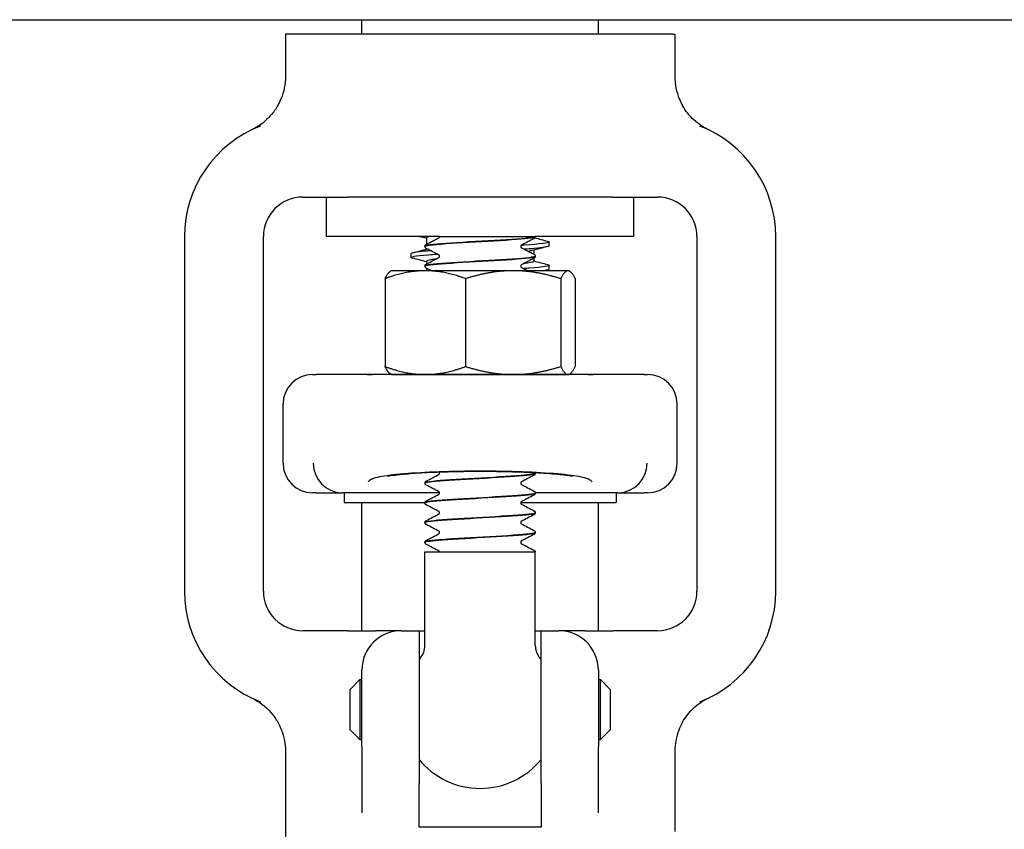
# Model space of a CAD drawing. Header units: inches. Extents: x 18 to 846, y -67 to 561.
# Tile 549 of 656: x 718.12 to 721.24, y 225.73 to 228.29. Entities that reach past the tile are written whole.
import ezdxf

# ---------------------------------------------------------------- set-up
doc = ezdxf.new("R2010")
doc.units = ezdxf.units.IN
doc.header["$LTSCALE"] = 24
doc.header["$MEASUREMENT"] = 0
doc.layers.add('Visible (ANSI)', color=7, linetype='Continuous', lineweight=30)

msp = doc.modelspace()

# ---------------------------------------------------------------- linework, layer by layer
at = {"layer": 'Visible (ANSI)'}
for p, q in [((664.0008, 228.29286), (741.0008, 228.29286)), ((719.2058, 228.24686), (719.2058, 228.29286)), ((719.9558, 228.24686), (719.9558, 228.29286)), ((718.96976, 228.24686), (718.9633, 228.24686)), ((718.9633, 228.24686), (718.9633, 228.11291)), ((718.97739, 228.24686), (718.96976, 228.24686)), ((720.18422, 228.24686), (718.97739, 228.24686)), ((720.19185, 228.24686), (720.18422, 228.24686)), ((720.19185, 228.24686), (720.1983, 228.24686)), ((720.1983, 228.24686), (720.1983, 228.11291)), ((719.0183, 227.73036), (719.16022, 227.73036)), ((719.0933, 227.60536), (719.0933, 227.73036)), ((720.00139, 227.73036), (719.16022, 227.73036)), ((720.00139, 227.73036), (720.1433, 227.73036)), ((720.0683, 227.60536), (720.0683, 227.73036)), ((718.6433, 227.60536), (718.6433, 226.48036)), ((718.8933, 226.48036), (718.8933, 227.60536)), ((719.45214, 227.60536), (719.0933, 227.60536)), ((719.4108, 227.60071), (719.4108, 227.58081)), ((719.45214, 227.60536), (719.45214, 227.60536)), ((719.45214, 227.60536), (719.46679, 227.60536)), ((719.45214, 227.60534), (719.45214, 227.60536)), ((719.46679, 227.60536), (719.72964, 227.60536)), ((719.72964, 227.60536), (719.75573, 227.60536)), ((719.7558, 227.60536), (719.75573, 227.60536)), ((719.7558, 227.60503), (719.7558, 227.60536)), ((720.0683, 227.60536), (719.7558, 227.60536)), ((720.2683, 227.60536), (720.2683, 226.48036)), ((720.5183, 226.48036), (720.5183, 227.60536)), ((719.4058, 227.57375), (719.4058, 227.57437)), ((719.4108, 227.5673), (719.4108, 227.56518)), ((719.79955, 227.57625), (719.79955, 227.5881)), ((719.36205, 227.53918), (719.36205, 227.55103)), ((719.7508, 227.5621), (719.7508, 227.54953)), ((719.7508, 227.53602), (719.7508, 227.52657)), ((719.7558, 227.54246), (719.7558, 227.54309)), ((719.4058, 227.51118), (719.4058, 227.5118)), ((719.4108, 227.52657), (719.4108, 227.51825)), ((719.4108, 227.50474), (719.4108, 227.49686)), ((719.79955, 227.50211), (719.79955, 227.51396)), ((719.27914, 227.47172), (719.27914, 227.19301)), ((719.2993, 227.49686), (719.29644, 227.49521)), ((719.40698, 227.49686), (719.2993, 227.49686)), ((719.68565, 227.49686), (719.40698, 227.49686)), ((719.53482, 227.47172), (719.53482, 227.19301)), ((719.85947, 227.49686), (719.68565, 227.49686)), ((719.83648, 227.47172), (719.83648, 227.19301)), ((719.8623, 227.49686), (719.85947, 227.49686)), ((719.8623, 227.49686), (719.86517, 227.49521)), ((719.88247, 227.47172), (719.88247, 227.19301)), ((719.04955, 227.16786), (719.06097, 227.16786)), ((719.22274, 227.16786), (719.06097, 227.16786)), ((719.2993, 227.16786), (719.22274, 227.16786)), ((719.92239, 227.16747), (719.23922, 227.16747)), ((719.2993, 227.16786), (719.29644, 227.16952)), ((719.2993, 227.16786), (719.40698, 227.16786)), ((719.40698, 227.16786), (719.68565, 227.16786)), ((719.68565, 227.16786), (719.85947, 227.16786)), ((719.7558, 227.16747), (719.7558, 227.16771)), ((719.85947, 227.16786), (719.8623, 227.16786)), ((719.8623, 227.16786), (719.86517, 227.16952)), ((719.93887, 227.16786), (719.8623, 227.16786)), ((720.10064, 227.16786), (719.93887, 227.16786)), ((720.10064, 227.16786), (720.11205, 227.16786)), ((718.9558, 226.88661), (718.9558, 227.07411)), ((720.2058, 226.88661), (720.2058, 227.07411)), ((719.7558, 226.85428), (719.7558, 226.8549)), ((719.4058, 226.823), (719.4058, 226.82362)), ((719.06097, 226.79286), (719.04955, 226.79286)), ((719.06097, 226.79286), (719.14368, 226.79286)), ((719.45206, 226.79286), (719.14368, 226.79286)), ((719.14955, 226.79286), (719.14955, 226.76161)), ((720.01793, 226.79286), (719.75576, 226.79286)), ((719.7558, 226.79171), (719.7558, 226.79234)), ((720.01205, 226.79286), (720.01205, 226.76161)), ((720.01793, 226.79286), (720.10064, 226.79286)), ((720.11205, 226.79286), (720.10064, 226.79286)), ((719.14955, 226.76161), (719.40585, 226.76161)), ((719.2058, 226.35536), (719.2058, 226.76161)), ((719.4058, 226.76043), (719.4058, 226.76105)), ((719.70955, 226.76161), (720.01205, 226.76161)), ((719.9558, 226.35536), (719.9558, 226.76161)), ((719.7558, 226.72915), (719.7558, 226.72977)), ((719.4058, 226.69787), (719.4058, 226.69849)), ((719.7558, 226.66659), (719.7558, 226.66721)), ((719.4058, 226.63531), (719.4058, 226.63593)), ((719.4058, 226.60536), (719.7558, 226.60536)), ((719.4058, 226.30847), (719.4058, 226.60536)), ((719.7558, 226.30847), (719.7558, 226.60536)), ((719.16022, 226.35536), (719.0183, 226.35536)), ((719.16022, 226.35536), (719.24915, 226.35536)), ((719.3308, 226.35536), (719.24915, 226.35536)), ((719.3308, 226.35536), (719.38705, 226.35536)), ((719.38705, 226.35536), (719.4058, 226.35536)), ((719.38705, 226.35536), (719.38705, 225.87044)), ((719.7558, 226.35536), (719.77455, 226.35536)), ((719.77455, 226.35536), (719.8308, 226.35536)), ((719.77455, 225.87044), (719.77455, 226.35536)), ((719.91245, 226.35536), (719.8308, 226.35536)), ((719.91245, 226.35536), (720.00139, 226.35536)), ((720.1433, 226.35536), (720.00139, 226.35536)), ((719.2058, 225.9879), (719.2058, 226.23036)), ((719.9558, 226.23036), (719.9558, 225.9879)), ((719.1683, 226.16911), (719.19955, 226.20036)), ((719.19955, 226.20036), (719.19955, 226.01036)), ((719.19955, 226.20036), (719.2058, 226.20036)), ((719.9558, 226.20036), (719.96205, 226.20036)), ((719.96205, 226.01036), (719.96205, 226.20036)), ((719.9933, 226.16911), (719.96205, 226.20036)), ((719.1683, 226.04161), (719.1683, 226.16911)), ((719.9933, 226.16911), (719.9933, 226.04161)), ((719.1683, 226.04161), (719.19955, 226.01036)), ((719.9933, 226.04161), (719.96205, 226.01036)), ((719.19955, 226.01036), (719.2058, 226.01036)), ((719.9558, 226.01036), (719.96205, 226.01036)), ((718.9633, 225.97282), (718.9633, 225.65661)), ((719.2058, 225.9879), (719.2058, 225.77825)), ((719.9558, 225.77825), (719.9558, 225.9879)), ((720.1983, 225.97282), (720.1983, 225.71911)), ((719.38705, 225.7323), (719.38705, 225.87044)), ((719.77455, 225.87044), (719.77455, 225.7323)), ((719.77455, 225.7323), (719.38705, 225.7323))]:
    msp.add_line(p, q, dxfattribs=at)
for centre, radius, start, end in [((730.5808, 232.73036), 18.75, 193.689887, 261.558657), ((719.0183, 227.60536), 0.375, 110.89571, 180), ((720.1433, 227.60536), 0.375, 0, 69.10429), ((719.0183, 227.60536), 0.125, 90, 180), ((720.1433, 227.60536), 0.125, 0, 90), ((719.04955, 227.07411), 0.09375, 90, 180), ((720.11205, 227.07411), 0.09375, 0, 90), ((719.04955, 226.88661), 0.09375, 180, 270), ((720.11205, 226.88661), 0.09375, 270, 0), ((719.0183, 226.48036), 0.375, 180, 249.10429), ((719.0183, 226.48036), 0.125, 180, 270), ((720.1433, 226.48036), 0.125, 270, 0), ((720.1433, 226.48036), 0.375, 290.89571, 0), ((719.3308, 226.23036), 0.125, 90, 180), ((719.8308, 226.23036), 0.125, 0, 90), ((719.3433, 226.30847), 0.0625, 319.4642, 0), ((719.8183, 226.30847), 0.0625, 180, 220.5358), ((719.5808, 226.10536), 0.25, 139.4642, 140.80503), ((719.5808, 226.10536), 0.25, 39.19497, 40.5358), ((719.5808, 226.10536), 0.25, 219.19497, 320.80503)]:
    msp.add_arc(centre, radius, start, end, dxfattribs=at)
for centre, major_axis, ratio, start_param, end_param in [((719.14282, 226.88661), (0.01834, -0.09202), 0.976791, 4.5200982, 6.0729206), ((720.01879, 226.88661), (0.01834, 0.09202), 0.976791, 3.3518573, 4.9046798), ((719.36951, 226.88661), (-0.24503, -0.08795), 0.1325254, 0.3357379, 0.3537118), ((719.7921, 226.88661), (0.24503, -0.08795), 0.1325254, 5.9294735, 5.9474474)]:
    msp.add_ellipse(centre, major_axis=major_axis, ratio=ratio, start_param=start_param, end_param=end_param, dxfattribs=at)
for points, knots in [([(718.9633, 228.11291), (718.9633, 228.08849), (718.95854, 228.06431), (718.94626, 228.0344), (718.9428, 228.02728), (718.9389, 228.02042)], [0, 0, 0, 0, 0.18604443, 0.18604443, 0.24640289, 0.24640289, 0.24640289, 0.24640289]), ([(720.1983, 228.11291), (720.1983, 228.08849), (720.20307, 228.06431), (720.21535, 228.0344), (720.21881, 228.02728), (720.22271, 228.02042)], [0, 0, 0, 0, 0.18604443, 0.18604443, 0.24640289, 0.24640289, 0.24640289, 0.24640289]), ([(718.9389, 228.02042), (718.93277, 228.00961), (718.92558, 227.99943), (718.90951, 227.9809), (718.90071, 227.97255), (718.88021, 227.95654), (718.87061, 227.95102), (718.86478, 227.94786), (718.86434, 227.94763), (718.86388, 227.94738)], [0, 0, 0, 0, 0.09469213, 0.09469213, 0.18700728, 0.18700728, 0.29404594, 0.29404594, 0.30156032, 0.30156032, 0.30156032, 0.30156032]), ([(720.29773, 227.94738), (720.29688, 227.94783), (720.29606, 227.94828), (720.28801, 227.95271), (720.274, 227.96099), (720.24454, 227.9881), (720.23233, 228.00345), (720.22271, 228.02042)], [0.01028684, 0.01028684, 0.01028684, 0.01028684, 0.01590204, 0.01590204, 0.08584187, 0.08584187, 0.15193376, 0.15193376, 0.15193376, 0.15193376]), ([(718.86388, 227.94738), (718.86163, 227.94618), (718.8593, 227.94501), (718.85682, 227.94382), (718.85673, 227.94377), (718.85664, 227.94373)], [-0.020804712, -0.020804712, -0.020804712, -0.020804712, 0, 0, 0.000806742, 0.000806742, 0.000806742, 0.000806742]), ([(720.30497, 227.94373), (720.30488, 227.94377), (720.30479, 227.94382), (720.30234, 227.94499), (720.30002, 227.94616), (720.29773, 227.94738)], [-0.719927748, -0.719927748, -0.719927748, -0.719927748, -0.71835885, -0.71835885, -0.678581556, -0.678581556, -0.678581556, -0.678581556]), ([(719.40596, 227.57372), (719.40586, 227.57441), (719.40702, 227.57511), (719.40953, 227.5758), (719.42065, 227.57889), (719.45788, 227.58197), (719.507, 227.58505), (719.55576, 227.58811), (719.61509, 227.59117), (719.66263, 227.59423), (719.71023, 227.59729), (719.7449, 227.60036), (719.75354, 227.60342), (719.75505, 227.60396), (719.7558, 227.60449), (719.7558, 227.60503)], [-9.427487, -9.427487, -9.427487, -9.427487, -9.2180099, -9.2180099, -9.2180099, -8.289328, -8.289328, -8.289328, -7.3674505, -7.3674505, -7.3674505, -6.4443529, -6.4443529, -6.4443529, -6.2831853, -6.2831853, -6.2831853, -6.2831853]), ([(719.75573, 227.60536), (719.75419, 227.60228), (719.72577, 227.59919), (719.68136, 227.5961), (719.63697, 227.59302), (719.57765, 227.58993), (719.52612, 227.58684), (719.4746, 227.58376), (719.4321, 227.58067), (719.41487, 227.57759), (719.40888, 227.57651), (719.40599, 227.57544), (719.40608, 227.57437)], [0.0284489, 0.0284489, 0.0284489, 0.0284489, 0.9586618, 0.9586618, 0.9586618, 1.888606, 1.888606, 1.888606, 2.8182842, 2.8182842, 2.8182842, 3.1415927, 3.1415927, 3.1415927, 3.1415927]), ([(719.45033, 227.60155), (719.45036, 227.60157), (719.45054, 227.60167), (719.45109, 227.60225), (719.4514, 227.60263), (719.45194, 227.60377), (719.45214, 227.60455), (719.45214, 227.60534)], [0.006616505, 0.006616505, 0.006616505, 0.006616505, 0.024017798, 0.024017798, 0.03673453, 0.03673453, 0.049915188, 0.049915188, 0.049915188, 0.049915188]), ([(719.7558, 227.605), (719.75574, 227.60372), (719.75527, 227.60252), (719.75416, 227.60086), (719.75357, 227.60032), (719.75253, 227.59952), (719.75206, 227.59924), (719.7516, 227.59899)], [0, 0, 0, 0, 0.017960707, 0.017960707, 0.035135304, 0.035135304, 0.051182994, 0.051182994, 0.051182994, 0.051182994]), ([(719.40581, 227.57439), (719.40587, 227.57567), (719.40634, 227.57687), (719.40745, 227.57853), (719.40804, 227.57907), (719.40908, 227.57988), (719.40955, 227.58016), (719.41001, 227.5804)], [0, 0, 0, 0, 0.017960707, 0.017960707, 0.035135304, 0.035135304, 0.051182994, 0.051182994, 0.051182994, 0.051182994]), ([(719.41001, 227.56771), (719.4093, 227.56809), (719.40854, 227.56854), (719.40729, 227.56983), (719.40685, 227.57039), (719.40612, 227.57185), (719.40585, 227.57277), (719.40581, 227.57372)], [0, 0, 0, 0, 0.024898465, 0.024898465, 0.037820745, 0.037820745, 0.051208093, 0.051208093, 0.051208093, 0.051208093]), ([(719.71126, 227.57783), (719.7112, 227.57779), (719.71103, 227.57768), (719.71052, 227.57714), (719.71021, 227.57676), (719.70967, 227.57562), (719.70947, 227.57484), (719.70947, 227.57406)], [0.008751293, 0.008751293, 0.008751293, 0.008751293, 0.024017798, 0.024017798, 0.03673453, 0.03673453, 0.049915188, 0.049915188, 0.049915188, 0.049915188]), ([(719.70947, 227.57406), (719.70947, 227.57285), (719.70997, 227.57173), (719.71076, 227.57065), (719.71105, 227.57044), (719.71126, 227.57029), (719.71129, 227.57027), (719.71129, 227.57027)], [0, 0, 0, 0, 0.02017106, 0.02017106, 0.036592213, 0.036592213, 0.045399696, 0.045399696, 0.045399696, 0.045399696]), ([(719.79479, 227.59053), (719.79785, 227.58974), (719.79948, 227.58895), (719.79955, 227.58816), (719.79987, 227.58469), (719.77004, 227.58121), (719.72047, 227.57774), (719.71721, 227.57751), (719.71387, 227.57728), (719.71046, 227.57705)], [156.8740037, 156.8740037, 156.8740037, 156.8740037, 157.0747399, 157.0747399, 157.0747399, 157.9578984, 157.9578984, 157.9578984, 158.0159854, 158.0159854, 158.0159854, 158.0159854]), ([(719.71964, 227.56583), (719.73164, 227.56667), (719.7426, 227.5675), (719.75222, 227.56834), (719.78259, 227.57097), (719.79914, 227.57361), (719.79939, 227.57625)], [-164.24548523, -164.24548523, -164.24548523, -164.24548523, -164.03312378, -164.03312378, -164.03312378, -163.36281799, -163.36281799, -163.36281799, -163.36281799]), ([(719.36668, 227.53675), (719.36581, 227.53698), (719.36507, 227.5372), (719.36445, 227.53743), (719.35505, 227.54086), (719.37486, 227.5443), (719.41708, 227.54773), (719.42537, 227.54841), (719.4345, 227.54908), (719.4443, 227.54976)], [-166.7100396, -166.7100396, -166.7100396, -166.7100396, -166.6525026, -166.6525026, -166.6525026, -165.7793701, -165.7793701, -165.7793701, -165.6078186, -165.6078186, -165.6078186, -165.6078186]), ([(719.42457, 227.56017), (719.4104, 227.55908), (719.3982, 227.55799), (719.38856, 227.5569), (719.37126, 227.55494), (719.36245, 227.55299), (719.36238, 227.55103)], [159.44697057, 159.44697057, 159.44697057, 159.44697057, 159.72380738, 159.72380738, 159.72380738, 160.22122533, 160.22122533, 160.22122533, 160.22122533]), ([(719.40581, 227.51116), (719.4057, 227.51418), (719.43127, 227.5172), (719.47319, 227.52023), (719.51562, 227.52329), (719.57382, 227.52635), (719.62582, 227.52941), (719.67957, 227.53258), (719.72531, 227.53574), (719.74476, 227.53891), (719.75204, 227.54009), (719.75558, 227.54128), (719.7555, 227.54246)], [-15.7106723, -15.7106723, -15.7106723, -15.7106723, -14.7994931, -14.7994931, -14.7994931, -13.877024, -13.877024, -13.877024, -12.9235543, -12.9235543, -12.9235543, -12.5663706, -12.5663706, -12.5663706, -12.5663706]), ([(719.7556, 227.54311), (719.75572, 227.54227), (719.75399, 227.54143), (719.75031, 227.54058), (719.73685, 227.5375), (719.6976, 227.53442), (719.64753, 227.53134), (719.59748, 227.52826), (719.53781, 227.52518), (719.49129, 227.5221), (719.44478, 227.51902), (719.41251, 227.51594), (719.40679, 227.51286), (719.40613, 227.51251), (719.40583, 227.51216), (719.40586, 227.5118)], [6.2804763, 6.2804763, 6.2804763, 6.2804763, 6.5343927, 6.5343927, 6.5343927, 7.4627822, 7.4627822, 7.4627822, 8.3909221, 8.3909221, 8.3909221, 9.318815, 9.318815, 9.318815, 9.424778, 9.424778, 9.424778, 9.424778]), ([(719.44014, 227.53359), (719.43451, 227.5329), (719.4296, 227.53221), (719.42554, 227.53152), (719.41586, 227.52987), (719.41109, 227.52822), (719.41114, 227.52657)], [165.90898853, 165.90898853, 165.90898853, 165.90898853, 166.08500187, 166.08500187, 166.08500187, 166.50441064, 166.50441064, 166.50441064, 166.50441064]), ([(719.45214, 227.54277), (719.45214, 227.54398), (719.45164, 227.5451), (719.45085, 227.54618), (719.45056, 227.54639), (719.45035, 227.54654), (719.45032, 227.54656), (719.45032, 227.54656)], [0, 0, 0, 0, 0.02017106, 0.02017106, 0.036592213, 0.036592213, 0.045399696, 0.045399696, 0.045399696, 0.045399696]), ([(719.45033, 227.53899), (719.45036, 227.53901), (719.45054, 227.53911), (719.45109, 227.53969), (719.4514, 227.54007), (719.45194, 227.54121), (719.45214, 227.54199), (719.45214, 227.54277)], [0.006616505, 0.006616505, 0.006616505, 0.006616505, 0.024017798, 0.024017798, 0.03673453, 0.03673453, 0.049915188, 0.049915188, 0.049915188, 0.049915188]), ([(719.7516, 227.54912), (719.75231, 227.54874), (719.75307, 227.54829), (719.75431, 227.547), (719.75476, 227.54644), (719.75549, 227.54499), (719.75576, 227.54406), (719.7558, 227.54311)], [0, 0, 0, 0, 0.024898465, 0.024898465, 0.037820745, 0.037820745, 0.051208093, 0.051208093, 0.051208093, 0.051208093]), ([(719.7558, 227.54244), (719.75574, 227.54116), (719.75527, 227.53996), (719.75416, 227.5383), (719.75357, 227.53776), (719.75253, 227.53695), (719.75206, 227.53667), (719.7516, 227.53643)], [0, 0, 0, 0, 0.017960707, 0.017960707, 0.035135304, 0.035135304, 0.051182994, 0.051182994, 0.051182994, 0.051182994]), ([(719.40581, 227.51183), (719.40587, 227.51311), (719.40634, 227.51431), (719.40745, 227.51597), (719.40804, 227.51651), (719.40908, 227.51731), (719.40955, 227.5176), (719.41001, 227.51784)], [0, 0, 0, 0, 0.017960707, 0.017960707, 0.035135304, 0.035135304, 0.051182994, 0.051182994, 0.051182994, 0.051182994]), ([(719.41001, 227.50515), (719.4093, 227.50552), (719.40854, 227.50598), (719.40729, 227.50726), (719.40685, 227.50783), (719.40612, 227.50928), (719.40585, 227.5102), (719.40581, 227.51116)], [0, 0, 0, 0, 0.024898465, 0.024898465, 0.037820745, 0.037820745, 0.051208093, 0.051208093, 0.051208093, 0.051208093]), ([(719.71126, 227.51527), (719.7112, 227.51523), (719.71103, 227.51512), (719.71052, 227.51458), (719.71021, 227.5142), (719.70967, 227.51306), (719.70947, 227.51228), (719.70947, 227.51149)], [0.008751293, 0.008751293, 0.008751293, 0.008751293, 0.024017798, 0.024017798, 0.03673453, 0.03673453, 0.049915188, 0.049915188, 0.049915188, 0.049915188]), ([(719.70947, 227.51149), (719.70947, 227.51029), (719.70997, 227.50917), (719.71076, 227.50809), (719.71105, 227.50788), (719.71126, 227.50773), (719.71129, 227.50771), (719.71129, 227.50771)], [0, 0, 0, 0, 0.02017106, 0.02017106, 0.036592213, 0.036592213, 0.045399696, 0.045399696, 0.045399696, 0.045399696]), ([(719.75047, 227.52657), (719.7505, 227.52487), (719.74542, 227.52317), (719.73515, 227.52147), (719.7306, 227.52071), (719.72505, 227.51996), (719.71866, 227.5192)], [163.36281799, 163.36281799, 163.36281799, 163.36281799, 163.79533054, 163.79533054, 163.79533054, 163.98696995, 163.98696995, 163.98696995, 163.98696995]), ([(719.7949, 227.51639), (719.79637, 227.51601), (719.79749, 227.51563), (719.79826, 227.51525), (719.80525, 227.51178), (719.78227, 227.50831), (719.73733, 227.50484), (719.73162, 227.50439), (719.72558, 227.50395), (719.71924, 227.50351)], [163.157189, 163.157189, 163.157189, 163.157189, 163.2540101, 163.2540101, 163.2540101, 164.1362278, 164.1362278, 164.1362278, 164.2482393, 164.2482393, 164.2482393, 164.2482393]), ([(719.22274, 227.16786), (719.22276, 227.16786), (719.22278, 227.16786), (719.22551, 227.16786), (719.23092, 227.16747), (719.23922, 227.16747)], [-0.00244603, -0.00244603, -0.00244603, -0.00244603, 0, 0, 0.30409051, 0.30409051, 0.30409051, 0.30409051]), ([(719.92239, 227.16747), (719.93069, 227.16747), (719.93609, 227.16786), (719.93883, 227.16786), (719.93885, 227.16786), (719.93887, 227.16786)], [0.0481126, 0.0481126, 0.0481126, 0.0481126, 0.35549776, 0.35549776, 0.35797029, 0.35797029, 0.35797029, 0.35797029]), ([(719.92097, 226.83713), (719.91173, 226.84099), (719.89397, 226.84465), (719.84338, 226.85116), (719.81104, 226.85395), (719.73591, 226.85831), (719.69383, 226.85982), (719.60539, 226.86138), (719.55986, 226.8614), (719.47129, 226.85993), (719.42909, 226.85845), (719.35353, 226.85417), (719.32089, 226.85142), (719.26871, 226.84486), (719.25015, 226.8411), (719.24064, 226.83713)], [0, 0, 0, 0, 0.344205, 0.344205, 0.6883035, 0.6883035, 1.0322227, 1.0322227, 1.3758839, 1.3758839, 1.7193458, 1.7193458, 2.0628667, 2.0628667, 2.4173808, 2.4173808, 2.4173808, 2.4173808]), ([(719.28837, 226.84576), (719.28838, 226.84576), (719.28853, 226.8458), (719.28992, 226.8461), (719.29309, 226.84671), (719.30439, 226.84846), (719.31421, 226.84973), (719.34181, 226.85259), (719.36103, 226.85417), (719.40814, 226.85713), (719.43671, 226.85844), (719.49887, 226.86036), (719.53337, 226.86093), (719.60263, 226.86116), (719.63767, 226.86081), (719.70439, 226.85922), (719.7356, 226.858), (719.79063, 226.85493), (719.81432, 226.85311), (719.84946, 226.84956), (719.86238, 226.84775), (719.87105, 226.84622), (719.87248, 226.84593), (719.87315, 226.84578), (719.87323, 226.84576), (719.87323, 226.84576)], [-3.9197905, -3.9197905, -3.9197905, -3.9197905, -3.8923457, -3.8923457, -3.779618, -3.779618, -3.6122028, -3.6122028, -3.3893232, -3.3893232, -3.1324583, -3.1324583, -2.8590136, -2.8590136, -2.5819763, -2.5819763, -2.308624, -2.308624, -2.0477624, -2.0477624, -1.8214592, -1.8214592, -1.7487926, -1.7487926, -1.7289388, -1.7289388, -1.7289388, -1.7289388]), ([(719.40612, 226.82297), (719.40601, 226.8243), (719.41046, 226.82564), (719.41959, 226.82697), (719.44058, 226.83004), (719.48578, 226.83311), (719.53808, 226.83618), (719.59036, 226.83925), (719.64852, 226.84232), (719.69052, 226.84538), (719.73111, 226.84835), (719.7557, 226.85131), (719.7558, 226.85428)], [-84.8257107, -84.8257107, -84.8257107, -84.8257107, -84.4233738, -84.4233738, -84.4233738, -83.4988671, -83.4988671, -83.4988671, -82.5745653, -82.5745653, -82.5745653, -81.681409, -81.681409, -81.681409, -81.681409]), ([(719.75567, 226.85492), (719.75552, 226.85245), (719.73905, 226.84997), (719.70953, 226.84749), (719.67281, 226.8444), (719.61677, 226.84132), (719.56285, 226.83823), (719.50898, 226.83515), (719.45851, 226.83207), (719.43068, 226.82899), (719.4145, 226.8272), (719.4062, 226.82541), (719.40612, 226.82362)], [75.3955147, 75.3955147, 75.3955147, 75.3955147, 76.1425075, 76.1425075, 76.1425075, 77.0718173, 77.0718173, 77.0718173, 78.0001054, 78.0001054, 78.0001054, 78.5398163, 78.5398163, 78.5398163, 78.5398163]), ([(719.45214, 226.85459), (719.45214, 226.85579), (719.45164, 226.85692), (719.45085, 226.85799), (719.45056, 226.85821), (719.45035, 226.85836), (719.45032, 226.85838), (719.45032, 226.85838)], [0, 0, 0, 0, 0.02017106, 0.02017106, 0.036592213, 0.036592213, 0.045399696, 0.045399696, 0.045399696, 0.045399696]), ([(719.45033, 226.8508), (719.45036, 226.85082), (719.45054, 226.85092), (719.45109, 226.8515), (719.4514, 226.85188), (719.45194, 226.85302), (719.45214, 226.8538), (719.45214, 226.85459)], [0.006616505, 0.006616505, 0.006616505, 0.006616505, 0.024017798, 0.024017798, 0.03673453, 0.03673453, 0.049915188, 0.049915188, 0.049915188, 0.049915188]), ([(719.7558, 226.85425), (719.75574, 226.85297), (719.75527, 226.85177), (719.75416, 226.85011), (719.75357, 226.84957), (719.75253, 226.84877), (719.75206, 226.84849), (719.7516, 226.84824)], [0, 0, 0, 0, 0.017960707, 0.017960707, 0.035135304, 0.035135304, 0.051182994, 0.051182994, 0.051182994, 0.051182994]), ([(719.24064, 226.83713), (719.24013, 226.83692), (719.23964, 226.83671), (719.2371, 226.83559), (719.23523, 226.83466), (719.2308, 226.83217), (719.22858, 226.83059), (719.22636, 226.82857), (719.2259, 226.8281), (719.22543, 226.82758), (719.22538, 226.82753), (719.22533, 226.82747)], [0.05166308, 0.05166308, 0.05166308, 0.05166308, 0.07036558, 0.07036558, 0.15060424, 0.15060424, 0.28322209, 0.28322209, 0.32342002, 0.32342002, 0.3282584, 0.3282584, 0.3282584, 0.3282584]), ([(719.40581, 226.82364), (719.40587, 226.82492), (719.40634, 226.82612), (719.40745, 226.82778), (719.40804, 226.82832), (719.40908, 226.82913), (719.40955, 226.82941), (719.41001, 226.82965)], [0, 0, 0, 0, 0.017960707, 0.017960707, 0.035135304, 0.035135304, 0.051182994, 0.051182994, 0.051182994, 0.051182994]), ([(719.41001, 226.81696), (719.4093, 226.81734), (719.40854, 226.81779), (719.40729, 226.81908), (719.40685, 226.81964), (719.40612, 226.8211), (719.40585, 226.82202), (719.40581, 226.82297)], [0, 0, 0, 0, 0.024898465, 0.024898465, 0.037820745, 0.037820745, 0.051208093, 0.051208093, 0.051208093, 0.051208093]), ([(719.71126, 226.82708), (719.7112, 226.82704), (719.71103, 226.82693), (719.71052, 226.82639), (719.71021, 226.82601), (719.70967, 226.82487), (719.70947, 226.82409), (719.70947, 226.82331)], [0.008751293, 0.008751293, 0.008751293, 0.008751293, 0.024017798, 0.024017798, 0.03673453, 0.03673453, 0.049915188, 0.049915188, 0.049915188, 0.049915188]), ([(719.70947, 226.82331), (719.70947, 226.8221), (719.70997, 226.82098), (719.71076, 226.8199), (719.71105, 226.81969), (719.71126, 226.81954), (719.71129, 226.81952), (719.71129, 226.81952)], [0, 0, 0, 0, 0.02017106, 0.02017106, 0.036592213, 0.036592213, 0.045399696, 0.045399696, 0.045399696, 0.045399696]), ([(719.93628, 226.82747), (719.93623, 226.82753), (719.93618, 226.82758), (719.93572, 226.82809), (719.93527, 226.82855), (719.93306, 226.83057), (719.93082, 226.83217), (719.92637, 226.83467), (719.92451, 226.83559), (719.92197, 226.83671), (719.92148, 226.83692), (719.92097, 226.83713)], [-0.00483264, -0.00483264, -0.00483264, -0.00483264, 0, 0, 0.03929975, 0.03929975, 0.17286172, 0.17286172, 0.25278744, 0.25278744, 0.27153158, 0.27153158, 0.27153158, 0.27153158]), ([(719.40596, 226.76041), (719.40586, 226.7611), (719.40701, 226.76179), (719.40948, 226.76248), (719.42049, 226.76555), (719.45746, 226.76862), (719.50635, 226.7717), (719.55522, 226.77477), (719.61485, 226.77784), (719.6626, 226.78092), (719.71033, 226.78399), (719.74506, 226.78706), (719.7536, 226.79013), (719.75507, 226.79066), (719.75576, 226.79119), (719.7557, 226.79171)], [-91.108896, -91.108896, -91.108896, -91.108896, -90.9008742, -90.9008742, -90.9008742, -89.9748609, -89.9748609, -89.9748609, -89.0490707, -89.0490707, -89.0490707, -88.1235008, -88.1235008, -88.1235008, -87.9645943, -87.9645943, -87.9645943, -87.9645943]), ([(719.7558, 226.79236), (719.75581, 226.79228), (719.75579, 226.7922), (719.75576, 226.79211), (719.75455, 226.78905), (719.72684, 226.78598), (719.68312, 226.78291), (719.63944, 226.77985), (719.58079, 226.77679), (719.52933, 226.77372), (719.47791, 226.77066), (719.43485, 226.7676), (719.41641, 226.76454), (719.40941, 226.76338), (719.40602, 226.76222), (719.40609, 226.76105)], [81.6787, 81.6787, 81.6787, 81.6787, 81.7038978, 81.7038978, 81.7038978, 82.6277161, 82.6277161, 82.6277161, 83.5507651, 83.5507651, 83.5507651, 84.4730857, 84.4730857, 84.4730857, 84.8230016, 84.8230016, 84.8230016, 84.8230016]), ([(719.45214, 226.79202), (719.45214, 226.79323), (719.45164, 226.79435), (719.45085, 226.79543), (719.45056, 226.79564), (719.45035, 226.79579), (719.45032, 226.79581), (719.45032, 226.79581)], [0, 0, 0, 0, 0.02017106, 0.02017106, 0.036592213, 0.036592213, 0.045399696, 0.045399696, 0.045399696, 0.045399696]), ([(719.45033, 226.78824), (719.45036, 226.78826), (719.45054, 226.78836), (719.45109, 226.78894), (719.4514, 226.78932), (719.45194, 226.79046), (719.45214, 226.79124), (719.45214, 226.79202)], [0.006616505, 0.006616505, 0.006616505, 0.006616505, 0.024017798, 0.024017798, 0.03673453, 0.03673453, 0.049915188, 0.049915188, 0.049915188, 0.049915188]), ([(719.7516, 226.79837), (719.75231, 226.79799), (719.75307, 226.79754), (719.75431, 226.79625), (719.75476, 226.79569), (719.75549, 226.79424), (719.75576, 226.79331), (719.7558, 226.79236)], [0, 0, 0, 0, 0.024898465, 0.024898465, 0.037820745, 0.037820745, 0.051208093, 0.051208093, 0.051208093, 0.051208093]), ([(719.7558, 226.79169), (719.75574, 226.79041), (719.75527, 226.78921), (719.75416, 226.78755), (719.75357, 226.78701), (719.75253, 226.7862), (719.75206, 226.78592), (719.7516, 226.78568)], [0, 0, 0, 0, 0.017960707, 0.017960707, 0.035135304, 0.035135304, 0.051182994, 0.051182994, 0.051182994, 0.051182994]), ([(719.40581, 226.76108), (719.40587, 226.76236), (719.40634, 226.76356), (719.40745, 226.76522), (719.40804, 226.76576), (719.40908, 226.76656), (719.40955, 226.76685), (719.41001, 226.76709)], [0, 0, 0, 0, 0.017960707, 0.017960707, 0.035135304, 0.035135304, 0.051182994, 0.051182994, 0.051182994, 0.051182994]), ([(719.41001, 226.7544), (719.4093, 226.75477), (719.40854, 226.75523), (719.40729, 226.75651), (719.40685, 226.75708), (719.40612, 226.75853), (719.40585, 226.75945), (719.40581, 226.76041)], [0, 0, 0, 0, 0.024898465, 0.024898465, 0.037820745, 0.037820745, 0.051208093, 0.051208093, 0.051208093, 0.051208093]), ([(719.71126, 226.76452), (719.7112, 226.76448), (719.71103, 226.76437), (719.71052, 226.76383), (719.71021, 226.76345), (719.70967, 226.76231), (719.70947, 226.76153), (719.70947, 226.76074)], [0.008751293, 0.008751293, 0.008751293, 0.008751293, 0.024017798, 0.024017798, 0.03673453, 0.03673453, 0.049915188, 0.049915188, 0.049915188, 0.049915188]), ([(719.70947, 226.76074), (719.70947, 226.75954), (719.70997, 226.75842), (719.71076, 226.75734), (719.71105, 226.75713), (719.71126, 226.75698), (719.71129, 226.75696), (719.71129, 226.75696)], [0, 0, 0, 0, 0.02017106, 0.02017106, 0.036592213, 0.036592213, 0.045399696, 0.045399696, 0.045399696, 0.045399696]), ([(719.40581, 226.69784), (719.4058, 226.69785), (719.4058, 226.69786), (719.4058, 226.69787), (719.4058, 226.70095), (719.43255, 226.70403), (719.47585, 226.70711), (719.51913, 226.71018), (719.57794, 226.71326), (719.62987, 226.71634), (719.68179, 226.71942), (719.7256, 226.7225), (719.74462, 226.72557), (719.752, 226.72677), (719.75558, 226.72796), (719.75551, 226.72915)], [-97.3920813, -97.3920813, -97.3920813, -97.3920813, -97.3894346, -97.3894346, -97.3894346, -96.461786, -96.461786, -96.461786, -95.5343789, -95.5343789, -95.5343789, -94.6072107, -94.6072107, -94.6072107, -94.2477796, -94.2477796, -94.2477796, -94.2477796]), ([(719.75561, 226.7298), (719.75573, 226.729), (719.75419, 226.72821), (719.75089, 226.72741), (719.73814, 226.72432), (719.69943, 226.72124), (719.64956, 226.71815), (719.59981, 226.71507), (719.54014, 226.712), (719.49329, 226.70892), (719.44653, 226.70585), (719.41363, 226.70277), (719.40709, 226.6997), (719.40624, 226.6993), (719.40583, 226.69889), (719.40587, 226.69849)], [87.9618853, 87.9618853, 87.9618853, 87.9618853, 88.2020629, 88.2020629, 88.2020629, 89.131595, 89.131595, 89.131595, 90.0591077, 90.0591077, 90.0591077, 90.9847722, 90.9847722, 90.9847722, 91.106187, 91.106187, 91.106187, 91.106187]), ([(719.45214, 226.72946), (719.45214, 226.73067), (719.45164, 226.73179), (719.45085, 226.73287), (719.45056, 226.73308), (719.45035, 226.73323), (719.45032, 226.73325), (719.45032, 226.73325)], [0, 0, 0, 0, 0.02017106, 0.02017106, 0.036592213, 0.036592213, 0.045399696, 0.045399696, 0.045399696, 0.045399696]), ([(719.45033, 226.72568), (719.45036, 226.7257), (719.45054, 226.7258), (719.45109, 226.72637), (719.4514, 226.72676), (719.45194, 226.7279), (719.45214, 226.72867), (719.45214, 226.72946)], [0.006616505, 0.006616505, 0.006616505, 0.006616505, 0.024017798, 0.024017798, 0.03673453, 0.03673453, 0.049915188, 0.049915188, 0.049915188, 0.049915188]), ([(719.7516, 226.73581), (719.75231, 226.73543), (719.75307, 226.73498), (719.75431, 226.73369), (719.75476, 226.73313), (719.75549, 226.73167), (719.75576, 226.73075), (719.7558, 226.7298)], [0, 0, 0, 0, 0.024898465, 0.024898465, 0.037820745, 0.037820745, 0.051208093, 0.051208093, 0.051208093, 0.051208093]), ([(719.7558, 226.72912), (719.75574, 226.72785), (719.75527, 226.72665), (719.75416, 226.72499), (719.75357, 226.72444), (719.75253, 226.72364), (719.75206, 226.72336), (719.7516, 226.72312)], [0, 0, 0, 0, 0.017960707, 0.017960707, 0.035135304, 0.035135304, 0.051182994, 0.051182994, 0.051182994, 0.051182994]), ([(719.40581, 226.69852), (719.40587, 226.6998), (719.40634, 226.70099), (719.40745, 226.70265), (719.40804, 226.7032), (719.40908, 226.704), (719.40955, 226.70428), (719.41001, 226.70452)], [0, 0, 0, 0, 0.017960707, 0.017960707, 0.035135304, 0.035135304, 0.051182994, 0.051182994, 0.051182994, 0.051182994]), ([(719.41001, 226.69184), (719.4093, 226.69221), (719.40854, 226.69266), (719.40729, 226.69395), (719.40685, 226.69451), (719.40612, 226.69597), (719.40585, 226.69689), (719.40581, 226.69784)], [0, 0, 0, 0, 0.024898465, 0.024898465, 0.037820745, 0.037820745, 0.051208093, 0.051208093, 0.051208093, 0.051208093]), ([(719.71126, 226.70195), (719.7112, 226.70192), (719.71103, 226.70181), (719.71052, 226.70127), (719.71021, 226.70089), (719.70967, 226.69975), (719.70947, 226.69897), (719.70947, 226.69818)], [0.008751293, 0.008751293, 0.008751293, 0.008751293, 0.024017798, 0.024017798, 0.03673453, 0.03673453, 0.049915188, 0.049915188, 0.049915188, 0.049915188]), ([(719.70947, 226.69818), (719.70947, 226.69697), (719.70997, 226.69585), (719.71076, 226.69478), (719.71105, 226.69456), (719.71126, 226.69441), (719.71129, 226.69439), (719.71129, 226.69439)], [0, 0, 0, 0, 0.02017106, 0.02017106, 0.036592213, 0.036592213, 0.045399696, 0.045399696, 0.045399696, 0.045399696]), ([(719.75546, 226.66724), (719.75553, 226.66567), (719.74934, 226.66411), (719.73691, 226.66254), (719.71244, 226.65946), (719.66439, 226.65638), (719.61109, 226.6533), (719.55799, 226.65023), (719.50091, 226.64717), (719.46147, 226.6441), (719.42647, 226.64138), (719.40608, 226.63865), (719.40585, 226.63593)], [94.2450706, 94.2450706, 94.2450706, 94.2450706, 94.7168163, 94.7168163, 94.7168163, 95.6446581, 95.6446581, 95.6446581, 96.5689115, 96.5689115, 96.5689115, 97.3893723, 97.3893723, 97.3893723, 97.3893723]), ([(719.40597, 226.63528), (719.40611, 226.63765), (719.42108, 226.64003), (719.44832, 226.6424), (719.48373, 226.64548), (719.53904, 226.64857), (719.59311, 226.65165), (719.64716, 226.65473), (719.69868, 226.65782), (719.72799, 226.6609), (719.74603, 226.6628), (719.75539, 226.66469), (719.75551, 226.66659)], [-103.6752666, -103.6752666, -103.6752666, -103.6752666, -102.9605503, -102.9605503, -102.9605503, -102.0313957, -102.0313957, -102.0313957, -101.1024988, -101.1024988, -101.1024988, -100.5309649, -100.5309649, -100.5309649, -100.5309649]), ([(719.45214, 226.6669), (719.45214, 226.66811), (719.45164, 226.66923), (719.45085, 226.6703), (719.45056, 226.67052), (719.45035, 226.67067), (719.45032, 226.67069), (719.45032, 226.67069)], [0, 0, 0, 0, 0.02017106, 0.02017106, 0.036592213, 0.036592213, 0.045399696, 0.045399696, 0.045399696, 0.045399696]), ([(719.45033, 226.66312), (719.45036, 226.66314), (719.45054, 226.66323), (719.45109, 226.66381), (719.4514, 226.6642), (719.45194, 226.66533), (719.45214, 226.66611), (719.45214, 226.6669)], [0.006616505, 0.006616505, 0.006616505, 0.006616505, 0.024017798, 0.024017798, 0.03673453, 0.03673453, 0.049915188, 0.049915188, 0.049915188, 0.049915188]), ([(719.7516, 226.67324), (719.75231, 226.67287), (719.75307, 226.67242), (719.75431, 226.67113), (719.75476, 226.67057), (719.75549, 226.66911), (719.75576, 226.66819), (719.7558, 226.66724)], [0, 0, 0, 0, 0.024898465, 0.024898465, 0.037820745, 0.037820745, 0.051208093, 0.051208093, 0.051208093, 0.051208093]), ([(719.7558, 226.66656), (719.75574, 226.66529), (719.75527, 226.66409), (719.75416, 226.66243), (719.75357, 226.66188), (719.75253, 226.66108), (719.75206, 226.6608), (719.7516, 226.66056)], [0, 0, 0, 0, 0.017960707, 0.017960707, 0.035135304, 0.035135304, 0.051182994, 0.051182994, 0.051182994, 0.051182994]), ([(719.40581, 226.63596), (719.40587, 226.63723), (719.40634, 226.63843), (719.40745, 226.64009), (719.40804, 226.64064), (719.40908, 226.64144), (719.40955, 226.64172), (719.41001, 226.64196)], [0, 0, 0, 0, 0.017960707, 0.017960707, 0.035135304, 0.035135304, 0.051182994, 0.051182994, 0.051182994, 0.051182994]), ([(719.41001, 226.62928), (719.4093, 226.62965), (719.40854, 226.6301), (719.40729, 226.63139), (719.40685, 226.63195), (719.40612, 226.63341), (719.40585, 226.63433), (719.40581, 226.63528)], [0, 0, 0, 0, 0.024898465, 0.024898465, 0.037820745, 0.037820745, 0.051208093, 0.051208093, 0.051208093, 0.051208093]), ([(719.71126, 226.63939), (719.7112, 226.63936), (719.71103, 226.63924), (719.71052, 226.63871), (719.71021, 226.63832), (719.70967, 226.63719), (719.70947, 226.63641), (719.70947, 226.63562)], [0.008751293, 0.008751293, 0.008751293, 0.008751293, 0.024017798, 0.024017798, 0.03673453, 0.03673453, 0.049915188, 0.049915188, 0.049915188, 0.049915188]), ([(719.70947, 226.63562), (719.70947, 226.63441), (719.70997, 226.63329), (719.71076, 226.63221), (719.71105, 226.632), (719.71126, 226.63185), (719.71129, 226.63183), (719.71129, 226.63183)], [0, 0, 0, 0, 0.02017106, 0.02017106, 0.036592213, 0.036592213, 0.045399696, 0.045399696, 0.045399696, 0.045399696]), ([(719.45203, 226.60536), (719.45181, 226.60647), (719.45125, 226.60725), (719.45055, 226.60799), (719.45036, 226.6081), (719.45032, 226.60812), (719.45032, 226.60813), (719.45032, 226.60813)], [0, 0, 0, 0, 0.019585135, 0.019585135, 0.03717489, 0.03717489, 0.039574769, 0.039574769, 0.039574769, 0.039574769]), ([(719.7516, 226.61068), (719.75227, 226.61033), (719.75298, 226.6099), (719.75414, 226.60876), (719.75455, 226.60828), (719.75529, 226.60702), (719.7556, 226.60623), (719.75573, 226.60536)], [0, 0, 0, 0, 0.023435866, 0.023435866, 0.035520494, 0.035520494, 0.047958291, 0.047958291, 0.047958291, 0.047958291]), ([(718.85664, 226.142), (718.85673, 226.14196), (718.85682, 226.14191), (718.8593, 226.14072), (718.86163, 226.13955), (718.86388, 226.13835)], [-0.369912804, -0.369912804, -0.369912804, -0.369912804, -0.369497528, -0.369497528, -0.358790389, -0.358790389, -0.358790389, -0.358790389]), ([(718.86388, 226.13835), (718.86484, 226.13784), (718.86577, 226.13733), (718.87636, 226.13148), (718.89786, 226.11862), (718.92614, 226.08551), (718.93301, 226.0757), (718.9389, 226.06531)], [0.01027275, 0.01027275, 0.01027275, 0.01027275, 0.01655356, 0.01655356, 0.11390533, 0.11390533, 0.15067112, 0.15067112, 0.15067112, 0.15067112]), ([(720.22271, 226.06531), (720.2318, 226.08135), (720.2432, 226.09595), (720.27116, 226.12256), (720.28491, 226.13114), (720.29485, 226.13679), (720.29643, 226.13766), (720.29773, 226.13835)], [0, 0, 0, 0, 0.14044728, 0.14044728, 0.29472543, 0.29472543, 0.32889511, 0.32889511, 0.32889511, 0.32889511]), ([(720.29773, 226.13835), (720.29998, 226.13955), (720.30231, 226.14072), (720.30479, 226.14191), (720.30488, 226.14196), (720.30497, 226.142)], [-0.020804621, -0.020804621, -0.020804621, -0.020804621, 0, 0, 0.00080674, 0.00080674, 0.00080674, 0.00080674]), ([(718.9389, 226.06531), (718.94346, 226.05728), (718.94743, 226.0489), (718.95905, 226.01873), (718.9633, 225.99588), (718.9633, 225.97282)], [0.29103261, 0.29103261, 0.29103261, 0.29103261, 0.36171436, 0.36171436, 0.53738428, 0.53738428, 0.53738428, 0.53738428]), ([(720.22271, 226.06531), (720.21815, 226.05728), (720.21418, 226.0489), (720.20256, 226.01873), (720.1983, 225.99588), (720.1983, 225.97282)], [0.29103261, 0.29103261, 0.29103261, 0.29103261, 0.36171436, 0.36171436, 0.53738428, 0.53738428, 0.53738428, 0.53738428])]:
    msp.add_open_spline(points, degree=3, knots=knots, dxfattribs=at)
for points in [[(719.4108, 227.59917), (719.40305, 227.60124), (719.39529, 227.60331), (719.38754, 227.60536)], [(719.41001, 227.5804), (719.42346, 227.58744), (719.43691, 227.5945), (719.45034, 227.60156)], [(719.42413, 227.60536), (719.41564, 227.60381), (719.41112, 227.60226), (719.41098, 227.60071)], [(719.7516, 227.59899), (719.73815, 227.59195), (719.7247, 227.5849), (719.71126, 227.57783)], [(719.75442, 227.60128), (719.76792, 227.59768), (719.78143, 227.5941), (719.79495, 227.59053)], [(719.36666, 227.55346), (719.38228, 227.55758), (719.39788, 227.56172), (719.41348, 227.56589)], [(719.45033, 227.54656), (719.4369, 227.55362), (719.42346, 227.56067), (719.41001, 227.56771)], [(719.71128, 227.57027), (719.72471, 227.56321), (719.73815, 227.55616), (719.7516, 227.54912)], [(719.79495, 227.57382), (719.77829, 227.56942), (719.76164, 227.565), (719.74499, 227.56055)], [(719.4108, 227.52503), (719.3961, 227.52896), (719.38138, 227.53286), (719.36666, 227.53675)], [(719.41001, 227.51784), (719.42346, 227.52488), (719.43691, 227.53193), (719.45034, 227.539)], [(719.7516, 227.53643), (719.73815, 227.52939), (719.7247, 227.52234), (719.71126, 227.51527)], [(719.74471, 227.56055), (719.74194, 227.55981), (719.73824, 227.55908), (719.73369, 227.55835)], [(719.42582, 227.49686), (719.42055, 227.49963), (719.41528, 227.50239), (719.41001, 227.50515)], [(719.71128, 227.50771), (719.71816, 227.50409), (719.72505, 227.50048), (719.73193, 227.49686)], [(719.7508, 227.52811), (719.76551, 227.52418), (719.78023, 227.52028), (719.79495, 227.51639)], [(719.7783, 227.49686), (719.79213, 227.49861), (719.79918, 227.50036), (719.79924, 227.50211)], [(719.79495, 227.49968), (719.7914, 227.49874), (719.78785, 227.4978), (719.7843, 227.49686)], [(719.45214, 227.16747), (719.45214, 227.1676), (719.45213, 227.16773), (719.45212, 227.16786)], [(719.75549, 227.16774), (719.75549, 227.16765), (719.75547, 227.16756), (719.75543, 227.16747)], [(719.7558, 227.16786), (719.7558, 227.16782), (719.7558, 227.16778), (719.7558, 227.16774)], [(719.41001, 226.82965), (719.42346, 226.83669), (719.43691, 226.84375), (719.45034, 226.85081)], [(719.45033, 226.85837), (719.45006, 226.85851), (719.4498, 226.85865), (719.44954, 226.85879)], [(719.7516, 226.84824), (719.73815, 226.8412), (719.7247, 226.83415), (719.71126, 226.82708)], [(719.7554, 226.85688), (719.75562, 226.85628), (719.75577, 226.85561), (719.7558, 226.85492)], [(719.45033, 226.79581), (719.4369, 226.80287), (719.42346, 226.80992), (719.41001, 226.81696)], [(719.71128, 226.81952), (719.72471, 226.81246), (719.73815, 226.80541), (719.7516, 226.79837)], [(719.41001, 226.76709), (719.42346, 226.77413), (719.43691, 226.78118), (719.45034, 226.78825)], [(719.7516, 226.78568), (719.73815, 226.77864), (719.7247, 226.77159), (719.71126, 226.76452)], [(719.45033, 226.73325), (719.4369, 226.74031), (719.42346, 226.74736), (719.41001, 226.7544)], [(719.71128, 226.75696), (719.72471, 226.7499), (719.73815, 226.74285), (719.7516, 226.73581)], [(719.41001, 226.70452), (719.42346, 226.71157), (719.43691, 226.71862), (719.45034, 226.72569)], [(719.7516, 226.72312), (719.73815, 226.71607), (719.7247, 226.70902), (719.71126, 226.70195)], [(719.45033, 226.67068), (719.4369, 226.67775), (719.42346, 226.6848), (719.41001, 226.69184)], [(719.71128, 226.6944), (719.72471, 226.68733), (719.73815, 226.68028), (719.7516, 226.67324)], [(719.41001, 226.64196), (719.42346, 226.64901), (719.43691, 226.65606), (719.45034, 226.66313)], [(719.7516, 226.66056), (719.73815, 226.65351), (719.7247, 226.64646), (719.71126, 226.63939)], [(719.45033, 226.60812), (719.43689, 226.61519), (719.42346, 226.62223), (719.41001, 226.62928)], [(719.71128, 226.63183), (719.72471, 226.62477), (719.73815, 226.61772), (719.7516, 226.61068)]]:
    msp.add_open_spline(points, degree=3, dxfattribs=at)
for points, weights in [([(719.40698, 227.49686), (719.34765, 227.49686), (719.27914, 227.47172)], [1, 1.0379548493, 1]), ([(719.27914, 227.47172), (719.28837, 227.49055), (719.29644, 227.49521)], [1, 1.02815693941, 1.01453722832]), ([(719.53482, 227.47172), (719.46631, 227.49686), (719.40698, 227.49686)], [1, 1.0379548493, 1]), ([(719.68565, 227.49686), (719.61565, 227.49686), (719.53482, 227.47172)], [1, 1.0379548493, 1]), ([(719.83648, 227.47172), (719.75565, 227.49686), (719.68565, 227.49686)], [1, 1.0379548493, 1]), ([(719.85947, 227.49686), (719.8488, 227.49686), (719.83648, 227.47172)], [1, 1.0379548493, 1]), ([(719.88247, 227.47172), (719.87014, 227.49686), (719.85947, 227.49686)], [1, 1.0379548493, 1]), ([(719.27914, 227.19301), (719.34765, 227.16786), (719.40698, 227.16786)], [1, 1.0379548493, 1]), ([(719.29644, 227.16952), (719.28837, 227.17418), (719.27914, 227.19301)], [1.01453722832, 1.02815693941, 1]), ([(719.40698, 227.16786), (719.46631, 227.16786), (719.53482, 227.19301)], [1, 1.0379548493, 1]), ([(719.53482, 227.19301), (719.61565, 227.16786), (719.68565, 227.16786)], [1, 1.0379548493, 1]), ([(719.68565, 227.16786), (719.75565, 227.16786), (719.83648, 227.19301)], [1, 1.0379548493, 1]), ([(719.83648, 227.19301), (719.8488, 227.16786), (719.85947, 227.16786)], [1, 1.0379548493, 1]), ([(719.85947, 227.16786), (719.87014, 227.16786), (719.88247, 227.19301)], [1, 1.0379548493, 1])]:
    msp.add_rational_spline(points, weights, degree=2, dxfattribs=at)

doc.saveas('drawing.dxf')
